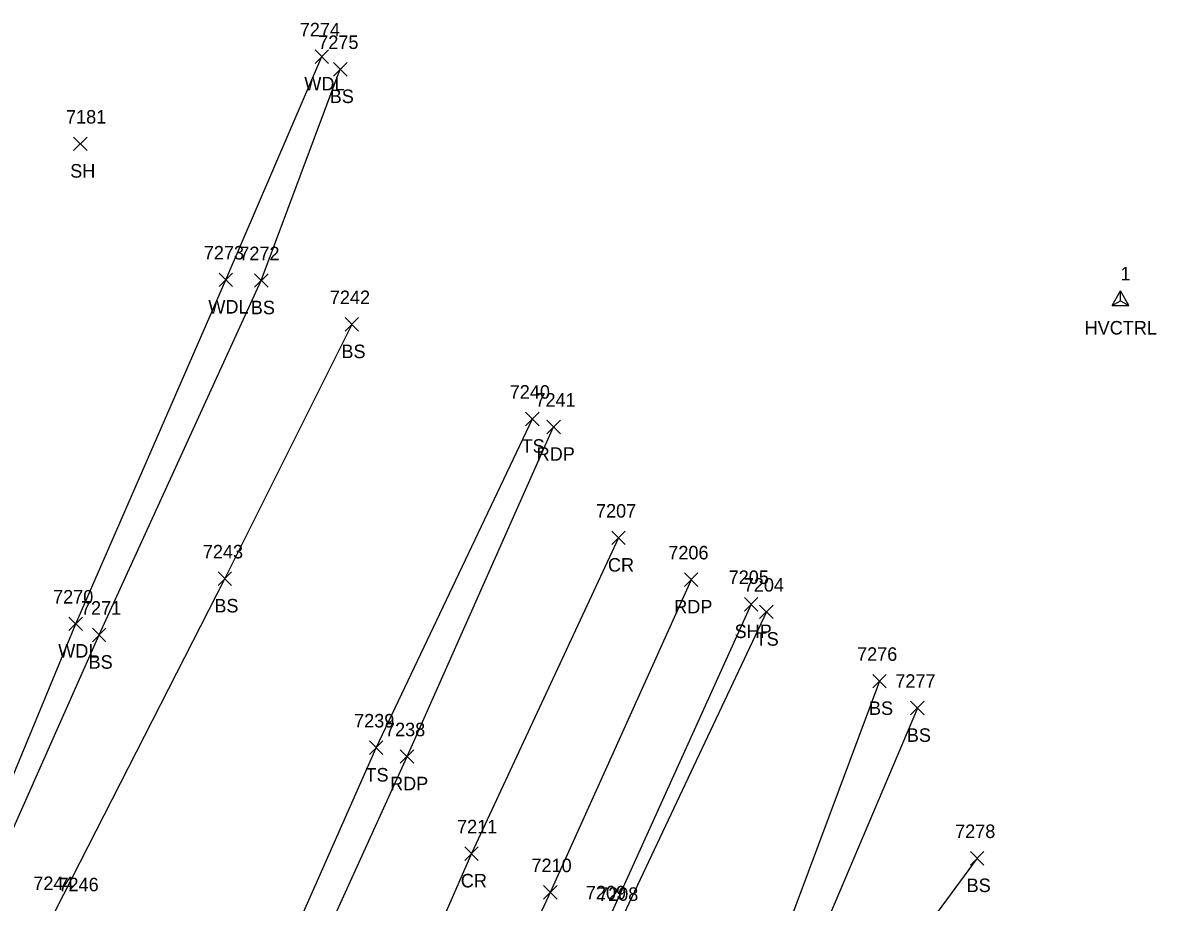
# Model space of a CAD drawing. Extents: x 1678863 to 1683592, y 407783 to 418211.
# Drawn here: x 1681116.6 to 1681284.4, y 409061.5 to 409191.6 of the extents above; entities that cross this region are included whole.
import ezdxf

# ---------------------------------------------------------------- set-up
doc = ezdxf.new("R2010")
doc.units = 0
for name, color, linetype in [('C_A', 7, 'Continuous'), ('C_I', 7, 'Continuous'), ('CPSM', 7, 'Continuous'), ('L_A', 7, 'Continuous'), ('L_I', 7, 'Continuous'), ('L_TIC', 7, 'Continuous'), ('LAWA', 7, 'Continuous'), ('LELB', 7, 'Continuous'), ('P_A', 7, 'Continuous'), ('P_I', 7, 'Continuous'), ('P_TIC', 7, 'Continuous'), ('PET', 7, 'Continuous'), ('PRC', 7, 'Continuous'), ('PSP', 7, 'Continuous')]:
    doc.layers.add(name, color=color, linetype=linetype)

msp = doc.modelspace()

# ---------------------------------------------------------------- linework, layer by layer
at = {"layer": 'CPSM'}
for p, q in [((1681277.81, 409149.76), (1681279.06, 409151.93)), ((1681277.81, 409149.76), (1681279.06, 409151.93)), ((1681280.31, 409149.76), (1681279.06, 409151.93)), ((1681279.06, 409150.49), (1681279.06, 409151.93)), ((1681280.31, 409149.76), (1681279.06, 409151.93)), ((1681279.06, 409150.49), (1681279.06, 409151.93)), ((1681277.81, 409149.76), (1681279.06, 409150.49)), ((1681277.81, 409149.76), (1681279.06, 409150.49)), ((1681279.06, 409150.49), (1681279.06, 409150.49)), ((1681279.06, 409150.49), (1681280.31, 409149.76)), ((1681279.06, 409150.49), (1681279.06, 409150.49)), ((1681279.06, 409150.49), (1681280.31, 409149.76)), ((1681277.81, 409149.76), (1681280.31, 409149.76)), ((1681277.81, 409149.76), (1681280.31, 409149.76))]:
    msp.add_line(p, q, dxfattribs=at)
at = {"layer": 'L_TIC'}
for points in [[(1681159.88, 409185.61), (1681161.88, 409187.61)], [(1681161.88, 409185.61), (1681159.88, 409187.61)], [(1681162.61, 409183.74), (1681164.61, 409185.74)], [(1681164.61, 409183.74), (1681162.61, 409185.74)], [(1681124.16, 409172.7), (1681126.16, 409174.7)], [(1681126.16, 409172.7), (1681124.16, 409174.7)], [(1681145.68, 409152.59), (1681147.68, 409154.59)], [(1681147.68, 409152.59), (1681145.68, 409154.59)], [(1681150.93, 409152.49), (1681152.93, 409154.49)], [(1681152.93, 409152.49), (1681150.93, 409154.49)], [(1681164.33, 409145.99), (1681166.33, 409147.99)], [(1681166.33, 409145.99), (1681164.33, 409147.99)], [(1681191.03, 409131.99), (1681193.03, 409133.99)], [(1681193.03, 409131.99), (1681191.03, 409133.99)], [(1681145.54, 409108.36), (1681147.54, 409110.36)], [(1681147.54, 409108.36), (1681145.54, 409110.36)], [(1681225.66, 409103.44), (1681227.66, 409105.44)], [(1681227.66, 409103.44), (1681225.66, 409105.44)], [(1681123.46, 409101.68), (1681125.46, 409103.68)], [(1681125.46, 409101.68), (1681123.46, 409103.68)], [(1681126.93, 409100.03), (1681128.93, 409102.03)], [(1681128.93, 409100.03), (1681126.93, 409102.03)], [(1681242.4, 409093.2), (1681244.4, 409095.2)], [(1681244.4, 409093.2), (1681242.4, 409095.2)], [(1681248, 409089.21), (1681250, 409091.21)], [(1681250, 409089.21), (1681248, 409091.21)], [(1681167.93, 409083.34), (1681169.93, 409085.34)], [(1681169.93, 409083.34), (1681167.93, 409085.34)], [(1681256.85, 409066.98), (1681258.85, 409068.98)], [(1681258.85, 409066.98), (1681256.85, 409068.98)]]:
    msp.add_lwpolyline(points, dxfattribs=at)
at = {"layer": 'LAWA'}
msp.add_lwpolyline([(1681097.77, 409042.57), (1681109.04, 409065.45), (1681124.46, 409102.68), (1681146.68, 409153.59), (1681160.88, 409186.61)], dxfattribs=at)
at = {"layer": 'LELB'}
for points in [[(1681047.21, 408918.35), (1681061.92, 408942.91), (1681070.77, 408971.07), (1681087.62, 409006.24), (1681095.67, 409033.17), (1681099.61, 409037.46), (1681111.21, 409063.48), (1681127.93, 409101.03), (1681151.93, 409153.49), (1681163.61, 409184.74)], [(1681165.33, 409146.99), (1681146.54, 409109.36), (1681121.45, 409060.28), (1681102.32, 409019.75), (1681090.43, 408984.45), (1681069.43, 408943.15), (1681054.65, 408912.35)], [(1681083.82, 408895.69), (1681103.86, 408935.74), (1681123.95, 408982.18), (1681145.4, 409031.08), (1681168.93, 409084.34), (1681192.03, 409132.99)], [(1681226.66, 409104.44), (1681205.1, 409058.68), (1681184.51, 409011.99), (1681161.54, 408961.1), (1681141.45, 408916.41), (1681124.66, 408878.61)], [(1681243.4, 409094.2), (1681225.35, 409045.85), (1681212.18, 409013.61), (1681201.34, 408985.02), (1681198.56, 408978.35), (1681197.68, 408975.25), (1681196.19, 408972.64), (1681179.87, 408934.65), (1681162.8, 408895.43), (1681149.29, 408866.77)], [(1681249, 409090.21), (1681229.5, 409044.17), (1681217.3, 409011.78), (1681206.02, 408982.06), (1681208.55, 408971.2), (1681188.66, 408930.94), (1681172.79, 408891.7), (1681158.53, 408862.46)], [(1681257.85, 409067.98), (1681239.01, 409042.42), (1681228.04, 409009.43), (1681215.31, 408977.62)]]:
    msp.add_lwpolyline(points, dxfattribs=at)
at = {"layer": 'P_TIC'}
for points in [[(1681194.18, 409130.81), (1681196.18, 409132.81)], [(1681196.18, 409130.81), (1681194.18, 409132.81)], [(1681203.79, 409114.4), (1681205.79, 409116.4)], [(1681205.79, 409114.4), (1681203.79, 409116.4)], [(1681214.54, 409108.21), (1681216.54, 409110.21)], [(1681216.54, 409108.21), (1681214.54, 409110.21)], [(1681223.42, 409104.57), (1681225.42, 409106.57)], [(1681225.42, 409104.57), (1681223.42, 409106.57)], [(1681172.49, 409082.04), (1681174.49, 409084.04)], [(1681174.49, 409082.04), (1681172.49, 409084.04)], [(1681182.02, 409067.67), (1681184.02, 409069.67)], [(1681184.02, 409067.67), (1681182.02, 409069.67)], [(1681193.68, 409061.93), (1681195.68, 409063.93)], [(1681195.68, 409061.93), (1681193.68, 409063.93)]]:
    msp.add_lwpolyline(points, dxfattribs=at)
at = {"layer": 'PET'}
for points in [[(1681087.36, 408893.64), (1681106.14, 408934.45), (1681126.82, 408979.54), (1681149.03, 409029.22), (1681173.49, 409083.04), (1681195.18, 409131.81)], [(1681215.54, 409109.21), (1681194.68, 409062.93), (1681174.14, 409018.65), (1681151.29, 408966.34), (1681130.82, 408920.23), (1681113.39, 408883.66)]]:
    msp.add_lwpolyline(points, dxfattribs=at)
at = {"layer": 'PRC'}
msp.add_lwpolyline([(1681204.79, 409115.4), (1681183.02, 409068.67), (1681163.62, 409024.21), (1681139.43, 408971.77), (1681118.28, 408925), (1681102.11, 408888.97)], dxfattribs=at)
at = {"layer": 'PSP'}
msp.add_lwpolyline([(1681224.42, 409105.57), (1681203.3, 409058.9), (1681182.44, 409013.08), (1681159.37, 408961.79), (1681139.13, 408917.21), (1681122.27, 408879.61)], dxfattribs=at)

# ---------------------------------------------------------------- texts
at = {"layer": 'C_A'}
msp.add_text('HVCTRL', height=2, dxfattribs=at).set_placement((1681273.75, 409145.49))
msp.add_text('HVCTRL', height=2, dxfattribs=at).set_placement((1681273.75, 409145.49))
at = {"layer": 'C_I'}
msp.add_text('1', height=2, dxfattribs=at).set_placement((1681279.06, 409153.49))
msp.add_text('1', height=2, dxfattribs=at).set_placement((1681279.06, 409153.49))
at = {"layer": 'L_A'}
for s, p in [('WDL', (1681158.29, 409181.61)), ('BS', (1681162.05, 409179.74)), ('SH', (1681123.65, 409168.7)), ('WDL', (1681144.09, 409148.59)), ('BS', (1681150.37, 409148.49)), ('BS', (1681163.78, 409141.99)), ('TS', (1681190.44, 409127.99)), ('BS', (1681144.98, 409104.36)), ('TS', (1681225.07, 409099.44)), ('WDL', (1681121.88, 409097.68)), ('BS', (1681126.37, 409096.03)), ('BS', (1681241.84, 409089.2)), ('BS', (1681247.44, 409085.21)), ('TS', (1681167.34, 409079.34)), ('BS', (1681256.29, 409062.98))]:
    msp.add_text(s, height=2, dxfattribs=at).set_placement(p)
at = {"layer": 'L_I'}
for s, p in [('7274', (1681157.62, 409189.61)), ('7275', (1681160.35, 409187.74)), ('7181', (1681123.03, 409176.7)), ('7273', (1681143.42, 409156.59)), ('7272', (1681148.67, 409156.49)), ('7242', (1681162.07, 409149.99)), ('7240', (1681188.68, 409135.99)), ('7243', (1681143.28, 409112.36)), ('7204', (1681223.32, 409107.44)), ('7270', (1681121.11, 409105.68)), ('7271', (1681125.24, 409104.03)), ('7276', (1681240.08, 409097.2)), ('7277', (1681245.74, 409093.21)), ('7239', (1681165.66, 409087.34)), ('7278', (1681254.59, 409070.98)), ('7244', (1681118.19, 409063.28)), ('7246', (1681121.91, 409063.1)), ('7208', (1681201.76, 409061.68))]:
    msp.add_text(s, height=2, dxfattribs=at).set_placement(p)
at = {"layer": 'P_A'}
for s, p in [('RDP', (1681192.67, 409126.81)), ('CR', (1681203.22, 409110.4)), ('RDP', (1681213.03, 409104.21)), ('SHP', (1681221.96, 409100.57)), ('RDP', (1681170.98, 409078.04)), ('CR', (1681181.45, 409063.67))]:
    msp.add_text(s, height=2, dxfattribs=at).set_placement(p)
at = {"layer": 'P_I'}
for s, p in [('7241', (1681192.49, 409134.81)), ('7207', (1681201.45, 409118.4)), ('7206', (1681212.15, 409112.21)), ('7205', (1681221.08, 409108.57)), ('7238', (1681170.23, 409086.04)), ('7211', (1681180.89, 409071.67)), ('7210', (1681191.9, 409065.93)), ('7209', (1681199.95, 409061.9))]:
    msp.add_text(s, height=2, dxfattribs=at).set_placement(p)

doc.saveas('drawing.dxf')
